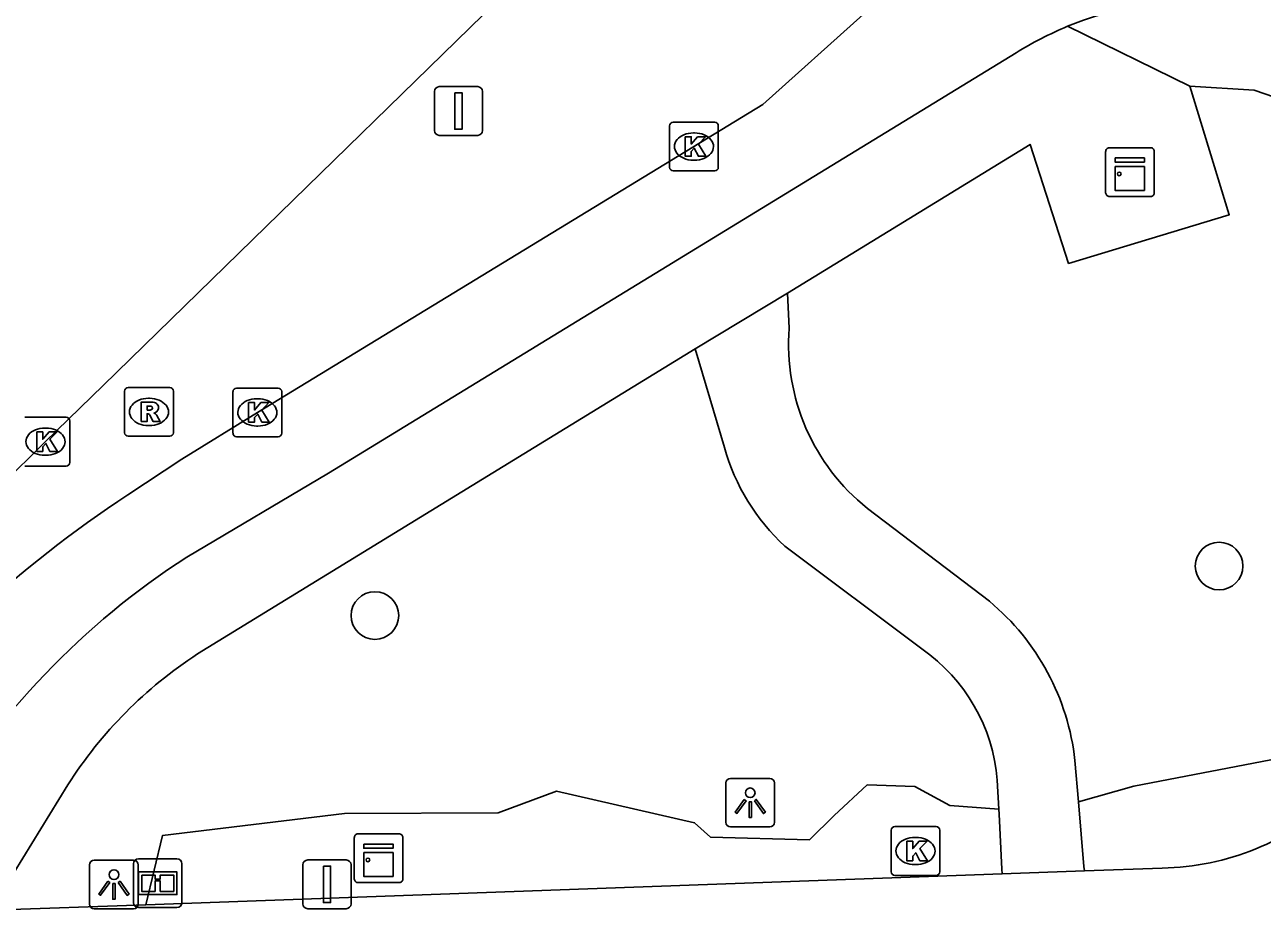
# Model space of a CAD drawing. Extents: x 159718 to 160783, y 383290 to 384030.
# Drawn here: x 160233.11 to 160258.52, y 383943.28 to 383961.45 of the extents above; entities that cross this region are included whole.
import ezdxf

# ---------------------------------------------------------------- set-up
doc = ezdxf.new("R2010")
doc.units = 0
for name, color, linetype in [('IMGEO_Afsluitpaal', 7, 'Continuous'), ('IMGEO_Boom', 7, 'Continuous'), ('IMGEO_Fietspad_gesloten', 7, 'Continuous'), ('IMGEO_Groenvoorziening', 7, 'Continuous'), ('IMGEO_Informatiebord', 7, 'Continuous'), ('IMGEO_Kast', 7, 'Continuous'), ('IMGEO_Kolk', 7, 'Continuous'), ('IMGEO_Lichtpunt', 7, 'Continuous'), ('IMGEO_Rijbaan_lokaal_gesloten', 7, 'Continuous'), ('IMGEO_Rioolput', 7, 'Continuous'), ('IMGEO_Verkeersbordpaal', 7, 'Continuous'), ('IMGEO_Voetpad_halfverhard', 7, 'Continuous'), ('IMGEO_Voetpad_open', 7, 'Continuous')]:
    doc.layers.add(name, color=color, linetype=linetype)

msp = doc.modelspace()

# ---------------------------------------------------------------- linework, layer by layer
at = {"layer": 'IMGEO_Afsluitpaal'}
for p, q in [((160238.919, 383944.308), (160239.709, 383944.308)), ((160239.709, 383944.308), (160238.919, 383944.308)), ((160238.819, 383943.408), (160238.819, 383944.208)), ((160238.819, 383944.208), (160238.819, 383943.408)), ((160239.809, 383944.208), (160239.809, 383943.408)), ((160239.809, 383943.408), (160239.809, 383944.208)), ((160239.709, 383943.308), (160238.919, 383943.308)), ((160238.919, 383943.308), (160239.709, 383943.308))]:
    msp.add_line(p, q, dxfattribs=at)
msp.add_lwpolyline([(160239.239, 383944.183), (160239.389, 383944.183), (160239.389, 383943.433), (160239.239, 383943.433), (160239.239, 383944.183)], dxfattribs=at)
for centre, start, end in [((160238.919, 383944.208), 90, 180), ((160238.919, 383944.208), 90, 180), ((160239.709, 383944.208), 0, 90), ((160239.709, 383944.208), 360, 90), ((160238.919, 383943.408), 180, 270), ((160238.919, 383943.408), 180, 270), ((160239.709, 383943.408), 270, 0), ((160239.709, 383943.408), 270, 0)]:
    msp.add_arc(centre, 0.1, start, end, dxfattribs=at)
at = {"layer": 'IMGEO_Boom'}
for centre in [(160257.639, 383950.341), (160240.298, 383949.325)]:
    msp.add_circle(centre, 0.489, dxfattribs=at)
at = {"layer": 'IMGEO_Fietspad_gesloten'}
for points in [[(160250.326, 383961.663), (160248.266, 383959.814), (160237.884, 383953.494), (160236.332, 383952.533), (160235.226, 383951.803)], [(160236.432, 383950.526), (160239.346, 383952.25), (160253.471, 383960.877)]]:
    msp.add_lwpolyline(points, dxfattribs=at)
for centre, radius, start, end in [((160257.326, 383954.657), 7.318, 68.8385, 112.4883), ((160257.386, 383954.549), 7.441, 112.5948, 121.7442), ((160248.811, 383931.097), 24.764, 123.2681, 141.9402), ((160245.388, 383936.707), 16.467, 122.9478, 149.2577)]:
    msp.add_arc(centre, radius, start, end, dxfattribs=at)
at = {"layer": 'IMGEO_Groenvoorziening'}
for points in [[(160254.749, 383945.498), (160255.887, 383945.825), (160259.057, 383946.428), (160261.77, 383948.671), (160263.101, 383950.302), (160264.915, 383951.239), (160266.614, 383950.772), (160270.235, 383951.817), (160273.13, 383951.288), (160273.798, 383950.369), (160275.901, 383949.504), (160277.884, 383949.443), (160279.069, 383948.836), (160280.316, 383947.274), (160282.421, 383946.213), (160282.979, 383946.188), (160283.273, 383945.56)], [(160253.114, 383945.349), (160252.107, 383945.427), (160251.392, 383945.813), (160250.41, 383945.848), (160249.733, 383945.223), (160249.223, 383944.719), (160247.193, 383944.777), (160246.864, 383945.073), (160244.025, 383945.721), (160242.83, 383945.273), (160239.676, 383945.261), (160235.936, 383944.811), (160235.591, 383943.39)]]:
    msp.add_lwpolyline(points, dxfattribs=at)
at = {"layer": 'IMGEO_Informatiebord'}
for p, q in [((160235.342, 383943.43), (160235.342, 383944.23)), ((160235.342, 383944.23), (160235.342, 383943.43)), ((160235.442, 383944.33), (160236.232, 383944.33)), ((160236.232, 383944.33), (160235.442, 383944.33)), ((160236.332, 383944.23), (160236.332, 383943.43)), ((160236.332, 383943.43), (160236.332, 383944.23)), ((160236.232, 383943.33), (160235.442, 383943.33)), ((160235.442, 383943.33), (160236.232, 383943.33))]:
    msp.add_line(p, q, dxfattribs=at)
for points in [[(160235.443, 383944.062), (160236.231, 383944.062), (160236.231, 383943.598), (160235.443, 383943.598), (160235.443, 383944.062)], [(160235.508, 383943.997), (160235.508, 383943.663), (160235.783, 383943.663), (160235.784, 383943.876), (160235.888, 383943.877), (160235.889, 383943.663), (160236.166, 383943.663), (160236.166, 383943.997), (160235.89, 383943.997), (160235.89, 383943.917), (160235.784, 383943.917), (160235.784, 383943.997), (160235.508, 383943.997)]]:
    msp.add_lwpolyline(points, dxfattribs=at)
for centre, start, end in [((160235.442, 383944.23), 90, 180), ((160235.442, 383944.23), 90, 180), ((160236.232, 383944.23), 0, 90), ((160236.232, 383944.23), 360, 90), ((160235.442, 383943.43), 180, 270), ((160235.442, 383943.43), 180, 270), ((160236.232, 383943.43), 270, 0), ((160236.232, 383943.43), 270, 0)]:
    msp.add_arc(centre, 0.1, start, end, dxfattribs=at)
at = {"layer": 'IMGEO_Kast'}
for p, q in [((160255.308, 383958.001), (160255.308, 383958.842)), ((160255.308, 383958.842), (160255.308, 383958.001)), ((160255.383, 383958.926), (160256.224, 383958.926)), ((160256.224, 383958.926), (160255.383, 383958.926)), ((160256.308, 383958.851), (160256.308, 383958.01)), ((160256.308, 383958.01), (160256.308, 383958.851)), ((160256.233, 383957.926), (160255.392, 383957.926)), ((160255.392, 383957.926), (160256.233, 383957.926)), ((160239.875, 383943.919), (160239.875, 383944.76)), ((160239.875, 383944.76), (160239.875, 383943.919)), ((160239.95, 383944.844), (160240.791, 383944.844)), ((160240.791, 383944.844), (160239.95, 383944.844)), ((160240.875, 383944.769), (160240.875, 383943.928)), ((160240.875, 383943.928), (160240.875, 383944.769)), ((160240.8, 383943.844), (160239.959, 383943.844)), ((160239.959, 383943.844), (160240.8, 383943.844))]:
    msp.add_line(p, q, dxfattribs=at)
for points in [[(160255.503, 383958.716), (160256.103, 383958.716), (160256.103, 383958.631), (160255.503, 383958.631), (160255.503, 383958.716)], [(160255.503, 383958.541), (160256.103, 383958.541), (160256.103, 383958.052), (160255.503, 383958.052), (160255.503, 383958.541)], [(160240.07, 383944.634), (160240.67, 383944.634), (160240.67, 383944.549), (160240.07, 383944.549), (160240.07, 383944.634)], [(160240.07, 383944.459), (160240.67, 383944.459), (160240.67, 383943.97), (160240.07, 383943.97), (160240.07, 383944.459)]]:
    msp.add_lwpolyline(points, dxfattribs=at)
for centre in [(160255.587, 383958.39), (160240.154, 383944.308)]:
    msp.add_circle(centre, 0.0377, dxfattribs=at)
for centre, start, end in [((160255.386, 383958.848), 92.4484, 184.2845), ((160255.386, 383958.848), 92.4484, 184.2845), ((160256.23, 383958.848), 2.4484, 94.2845), ((160256.23, 383958.848), 2.4484, 94.2845), ((160255.386, 383958.004), 182.4484, 274.2845), ((160255.386, 383958.004), 182.4484, 274.2845), ((160256.23, 383958.004), 272.4484, 4.2845), ((160256.23, 383958.004), 272.4484, 4.2845), ((160239.953, 383944.766), 92.4484, 184.2845), ((160239.953, 383944.766), 92.4484, 184.2845), ((160240.797, 383944.766), 2.4484, 94.2845), ((160240.797, 383944.766), 2.4484, 94.2845), ((160239.953, 383943.922), 182.4484, 274.2845), ((160239.953, 383943.922), 182.4484, 274.2845), ((160240.797, 383943.922), 272.4484, 4.2845), ((160240.797, 383943.922), 272.4484, 4.2845)]:
    msp.add_arc(centre, 0.0779, start, end, dxfattribs=at)
at = {"layer": 'IMGEO_Kolk'}
for p, q in [((160246.351, 383958.525), (160246.351, 383959.377)), ((160246.426, 383959.451), (160247.278, 383959.451)), ((160246.839, 383959.231), (160246.864, 383959.231)), ((160247.352, 383959.377), (160247.352, 383958.525)), ((160246.862, 383958.671), (160246.837, 383958.671)), ((160247.278, 383958.451), (160246.426, 383958.451)), ((160237.383, 383953.068), (160237.383, 383953.92)), ((160237.458, 383953.994), (160238.31, 383953.994)), ((160238.384, 383953.92), (160238.384, 383953.068)), ((160237.871, 383953.774), (160237.896, 383953.774)), ((160233.106, 383953.393), (160233.958, 383953.393)), ((160233.519, 383953.173), (160233.544, 383953.173)), ((160234.032, 383953.319), (160234.032, 383952.467)), ((160237.894, 383953.214), (160237.869, 383953.214)), ((160238.31, 383952.994), (160237.458, 383952.994)), ((160233.542, 383952.613), (160233.517, 383952.613)), ((160233.958, 383952.393), (160233.106, 383952.393)), ((160250.976, 383944.992), (160251.828, 383944.992)), ((160250.901, 383944.066), (160250.901, 383944.918)), ((160251.389, 383944.772), (160251.414, 383944.772)), ((160251.902, 383944.918), (160251.902, 383944.066)), ((160251.828, 383943.992), (160250.976, 383943.992)), ((160251.412, 383944.212), (160251.387, 383944.212))]:
    msp.add_line(p, q, dxfattribs=at)
for points in [[(160246.351, 383958.525), (160246.351, 383959.377)], [(160246.426, 383959.451), (160247.278, 383959.451)], [(160247.352, 383959.377), (160247.352, 383958.525)], [(160246.672, 383959.151), (160246.795, 383959.151), (160246.795, 383959), (160246.925, 383959.151), (160247.089, 383959.151), (160246.943, 383959), (160247.096, 383958.751), (160246.944, 383958.751), (160246.859, 383958.915), (160246.795, 383958.848), (160246.795, 383958.751), (160246.672, 383958.751), (160246.672, 383959.151)], [(160247.278, 383958.451), (160246.426, 383958.451)], [(160237.383, 383953.068), (160237.383, 383953.92)], [(160237.458, 383953.994), (160238.31, 383953.994)], [(160238.384, 383953.92), (160238.384, 383953.068)], [(160237.704, 383953.694), (160237.827, 383953.694), (160237.827, 383953.543), (160237.957, 383953.694), (160238.121, 383953.694), (160237.975, 383953.543), (160238.128, 383953.294), (160237.976, 383953.294), (160237.891, 383953.458), (160237.827, 383953.391), (160237.827, 383953.294), (160237.704, 383953.294), (160237.704, 383953.694)], [(160233.106, 383953.393), (160233.958, 383953.393)], [(160234.032, 383953.319), (160234.032, 383952.467)], [(160233.352, 383953.093), (160233.475, 383953.093), (160233.475, 383952.942), (160233.605, 383953.093), (160233.769, 383953.093), (160233.623, 383952.942), (160233.776, 383952.693), (160233.624, 383952.693), (160233.539, 383952.857), (160233.475, 383952.79), (160233.475, 383952.693), (160233.352, 383952.693), (160233.352, 383953.093)], [(160238.31, 383952.994), (160237.458, 383952.994)], [(160233.958, 383952.393), (160233.106, 383952.393)], [(160250.976, 383944.992), (160251.828, 383944.992)], [(160250.901, 383944.066), (160250.901, 383944.918)], [(160251.902, 383944.918), (160251.902, 383944.066)], [(160251.222, 383944.692), (160251.345, 383944.692), (160251.345, 383944.541), (160251.475, 383944.692), (160251.639, 383944.692), (160251.493, 383944.541), (160251.646, 383944.292), (160251.494, 383944.292), (160251.409, 383944.456), (160251.345, 383944.389), (160251.345, 383944.292), (160251.222, 383944.292), (160251.222, 383944.692)], [(160251.828, 383943.992), (160250.976, 383943.992)]]:
    msp.add_lwpolyline(points, dxfattribs=at)
for centre, start, end in [((160246.428, 383959.375), 91.552, 178.448), ((160246.428, 383959.375), 91.552, 178.448), ((160247.276, 383959.375), 1.552, 88.448), ((160247.276, 383959.375), 1.552, 88.448), ((160246.428, 383958.527), 181.552, 268.448), ((160246.428, 383958.527), 181.552, 268.448), ((160247.276, 383958.527), 271.552, 358.448), ((160247.276, 383958.527), 271.552, 358.448), ((160237.46, 383953.918), 91.552, 178.448), ((160237.46, 383953.918), 91.552, 178.448), ((160238.308, 383953.918), 1.552, 88.448), ((160238.308, 383953.918), 1.552, 88.448), ((160233.956, 383953.317), 1.552, 88.448), ((160233.956, 383953.317), 1.552, 88.448), ((160237.46, 383953.07), 181.552, 268.448), ((160237.46, 383953.07), 181.552, 268.448), ((160238.308, 383953.07), 271.552, 358.448), ((160238.308, 383953.07), 271.552, 358.448), ((160233.956, 383952.469), 271.552, 358.448), ((160233.956, 383952.469), 271.552, 358.448), ((160250.978, 383944.916), 91.552, 178.448), ((160250.978, 383944.916), 91.552, 178.448), ((160251.826, 383944.916), 1.552, 88.448), ((160251.826, 383944.916), 1.552, 88.448), ((160250.978, 383944.068), 181.552, 268.448), ((160250.978, 383944.068), 181.552, 268.448), ((160251.826, 383944.068), 271.552, 358.448), ((160251.826, 383944.068), 271.552, 358.448)]:
    msp.add_arc(centre, 0.0765, start, end, dxfattribs=at)
for centre, major_axis, ratio, start_param, end_param in [((160246.838, 383958.951), (-0.387, 0.002), 0.722429, 4.712389, 7.853982), ((160246.863, 383958.951), (-0.39, 0.002), 0.717154, 1.570796, 4.712389), ((160237.87, 383953.494), (-0.387, 0.002), 0.722429, 4.712389, 7.853982), ((160237.895, 383953.494), (-0.39, 0.002), 0.717154, 1.570796, 4.712389), ((160233.518, 383952.893), (-0.387, 0.002), 0.722429, 4.712389, 7.853982), ((160233.543, 383952.893), (-0.39, 0.002), 0.717154, 1.570796, 4.712389), ((160251.388, 383944.492), (-0.387, 0.002), 0.722429, 4.712389, 7.853982), ((160251.413, 383944.492), (-0.39, 0.002), 0.717154, 1.570796, 4.712389)]:
    msp.add_ellipse(centre, major_axis=major_axis, ratio=ratio, start_param=start_param, end_param=end_param, dxfattribs=at)
at = {"layer": 'IMGEO_Lichtpunt'}
for p, q in [((160247.508, 383945.888), (160247.508, 383945.081)), ((160247.508, 383945.888), (160247.508, 383945.081)), ((160248.41, 383945.983), (160247.602, 383945.983)), ((160248.41, 383945.983), (160247.602, 383945.983)), ((160248.504, 383945.081), (160248.504, 383945.888)), ((160248.504, 383945.081), (160248.504, 383945.888)), ((160247.602, 383944.987), (160248.41, 383944.987)), ((160247.602, 383944.987), (160248.41, 383944.987)), ((160235.341, 383944.303), (160234.533, 383944.303)), ((160235.341, 383944.303), (160234.533, 383944.303)), ((160234.439, 383944.208), (160234.439, 383943.401)), ((160234.439, 383944.208), (160234.439, 383943.401)), ((160235.435, 383943.401), (160235.435, 383944.208)), ((160235.435, 383943.401), (160235.435, 383944.208)), ((160234.533, 383943.307), (160235.341, 383943.307)), ((160234.533, 383943.307), (160235.341, 383943.307))]:
    msp.add_line(p, q, dxfattribs=at)
for points in [[(160247.882, 383945.552), (160247.921, 383945.524), (160247.733, 383945.262), (160247.695, 383945.289), (160247.882, 383945.552)], [(160247.984, 383945.504), (160248.031, 383945.504), (160248.031, 383945.182), (160247.984, 383945.182), (160247.984, 383945.504)], [(160248.094, 383945.524), (160248.132, 383945.551), (160248.319, 383945.289), (160248.28, 383945.261), (160248.094, 383945.524)], [(160234.813, 383943.872), (160234.852, 383943.844), (160234.664, 383943.582), (160234.626, 383943.609), (160234.813, 383943.872)], [(160234.915, 383943.824), (160234.962, 383943.824), (160234.962, 383943.502), (160234.915, 383943.502), (160234.915, 383943.824)], [(160235.025, 383943.844), (160235.063, 383943.871), (160235.25, 383943.609), (160235.211, 383943.581), (160235.025, 383943.844)]]:
    msp.add_lwpolyline(points, dxfattribs=at)
for centre in [(160248.007, 383945.686), (160234.938, 383944.006)]:
    msp.add_circle(centre, 0.0994, dxfattribs=at)
for centre, start, end in [((160247.602, 383945.888), 90, 180), ((160247.602, 383945.888), 90, 180), ((160248.41, 383945.888), 0, 90), ((160248.41, 383945.888), 0, 90), ((160247.602, 383945.081), 180, 270), ((160247.602, 383945.081), 180, 270), ((160248.41, 383945.081), 270, 0), ((160248.41, 383945.081), 270, 360), ((160234.533, 383944.208), 90, 180), ((160234.533, 383944.208), 90, 180), ((160235.341, 383944.208), 0, 90), ((160235.341, 383944.208), 0, 90), ((160234.533, 383943.401), 180, 270), ((160234.533, 383943.401), 180, 270), ((160235.341, 383943.401), 270, 0), ((160235.341, 383943.401), 270, 360)]:
    msp.add_arc(centre, 0.0946, start, end, dxfattribs=at)
at = {"layer": 'IMGEO_Rijbaan_lokaal_gesloten'}
msp.add_lwpolyline([(160228.135, 383947.551), (160233.523, 383952.888), (160234.719, 383954.049), (160245.598, 383964.66)], dxfattribs=at)
at = {"layer": 'IMGEO_Rioolput'}
for p, q in [((160235.157, 383953.078), (160235.157, 383953.93)), ((160235.232, 383954.004), (160236.084, 383954.004)), ((160236.158, 383953.93), (160236.158, 383953.078)), ((160235.645, 383953.784), (160235.67, 383953.784)), ((160235.668, 383953.224), (160235.643, 383953.224)), ((160236.084, 383953.004), (160235.232, 383953.004))]:
    msp.add_line(p, q, dxfattribs=at)
for points in [[(160235.157, 383953.078), (160235.157, 383953.93)], [(160235.232, 383954.004), (160236.084, 383954.004)], [(160236.158, 383953.93), (160236.158, 383953.078)], [(160235.746, 383953.702), (160235.494, 383953.704), (160235.494, 383953.304)], [(160235.672, 383953.623), (160235.618, 383953.623), (160235.618, 383953.542)], [(160235.494, 383953.304), (160235.618, 383953.304), (160235.618, 383953.466), (160235.629, 383953.466)], [(160235.618, 383953.542), (160235.67, 383953.542)], [(160235.676, 383953.437), (160235.747, 383953.304), (160235.887, 383953.304), (160235.822, 383953.43)], [(160236.084, 383953.004), (160235.232, 383953.004)]]:
    msp.add_lwpolyline(points, dxfattribs=at)
for centre, radius, start, end in [((160235.234, 383953.928), 0.0765, 91.552, 178.448), ((160235.234, 383953.928), 0.0765, 91.552, 178.448), ((160236.082, 383953.928), 0.0765, 1.552, 88.448), ((160236.082, 383953.928), 0.0765, 1.552, 88.448), ((160235.678, 383953.527), 0.0964, 77.0061, 93.1865), ((160235.745, 383953.592), 0.109, 350.3612, 89.416), ((160235.628, 383953.413), 0.0533, 26.0293, 88.6989), ((160235.654, 383953.731), 0.19, 274.7715, 282.9687), ((160235.692, 383953.584), 0.0378, 276.6634, 79.6772), ((160235.743, 383953.592), 0.112, 277.5842, 350.9817), ((160235.727, 383953.377), 0.108, 29.5134, 73.7905), ((160235.234, 383953.08), 0.0765, 181.552, 268.448), ((160235.234, 383953.08), 0.0765, 181.552, 268.448), ((160236.082, 383953.08), 0.0765, 271.552, 358.448), ((160236.082, 383953.08), 0.0765, 271.552, 358.448)]:
    msp.add_arc(centre, radius, start, end, dxfattribs=at)
for centre, major_axis, ratio, start_param, end_param in [((160235.644, 383953.504), (-0.387, 0.002), 0.722429, 4.712389, 7.853982), ((160235.669, 383953.504), (-0.39, 0.002), 0.717154, 1.570796, 4.712389)]:
    msp.add_ellipse(centre, major_axis=major_axis, ratio=ratio, start_param=start_param, end_param=end_param, dxfattribs=at)
at = {"layer": 'IMGEO_Verkeersbordpaal'}
for p, q in [((160241.52, 383959.281), (160241.52, 383960.081)), ((160241.52, 383960.081), (160241.52, 383959.281)), ((160241.62, 383960.181), (160242.41, 383960.181)), ((160242.41, 383960.181), (160241.62, 383960.181)), ((160242.51, 383960.081), (160242.51, 383959.281)), ((160242.51, 383959.281), (160242.51, 383960.081)), ((160242.41, 383959.181), (160241.62, 383959.181)), ((160241.62, 383959.181), (160242.41, 383959.181))]:
    msp.add_line(p, q, dxfattribs=at)
msp.add_lwpolyline([(160241.94, 383960.056), (160242.09, 383960.056), (160242.09, 383959.306), (160241.94, 383959.306), (160241.94, 383960.056)], dxfattribs=at)
for centre, start, end in [((160241.62, 383960.081), 90, 180), ((160241.62, 383960.081), 90, 180), ((160242.41, 383960.081), 0, 90), ((160242.41, 383960.081), 360, 90), ((160241.62, 383959.281), 180, 270), ((160241.62, 383959.281), 180, 270), ((160242.41, 383959.281), 270, 0), ((160242.41, 383959.281), 270, 0)]:
    msp.add_arc(centre, 0.1, start, end, dxfattribs=at)
at = {"layer": 'IMGEO_Voetpad_halfverhard'}
for points in [[(160248.775, 383955.941), (160248.807, 383955.222)], [(160246.874, 383954.801), (160247.481, 383952.773)], [(160250.415, 383951.523), (160252.922, 383949.617)], [(160248.719, 383950.749), (160251.533, 383948.639)], [(160254.678, 383946.352), (160254.749, 383945.498)], [(160253.082, 383945.948), (160253.114, 383945.349)], [(160254.873, 383944.084), (160254.858, 383944.173), (160254.749, 383945.498)], [(160253.114, 383945.349), (160253.119, 383945.249), (160253.179, 383944.118), (160253.182, 383944.023)]]:
    msp.add_lwpolyline(points, dxfattribs=at)
for centre, radius, start, end in [((160253.108, 383954.893), 4.313, 175.6203, 231.3701), ((160251.633, 383953.922), 4.309, 195.4706, 227.4343), ((160249.739, 383945.8), 4.97, 6.375, 50.17), ((160249.464, 383945.656), 3.63, 4.6061, 55.2453)]:
    msp.add_arc(centre, radius, start, end, dxfattribs=at)
at = {"layer": 'IMGEO_Voetpad_open'}
for points in [[(160254.527, 383961.419), (160257.04, 383960.19)], [(160257.04, 383960.19), (160257.847, 383957.551), (160254.547, 383956.551), (160253.755, 383958.994), (160248.775, 383955.941)], [(160257.04, 383960.19), (160258.359, 383960.105), (160282.393, 383951.83), (160286.011, 383949.867)], [(160248.775, 383955.941), (160246.874, 383954.801)], [(160236.656, 383948.536), (160246.874, 383954.801)], [(160232.432, 383943.276), (160232.502, 383943.441), (160233.993, 383945.852)], [(160253.182, 383944.023), (160235.591, 383943.39)], [(160254.873, 383944.084), (160253.182, 383944.023)], [(160256.468, 383944.141), (160254.873, 383944.084)], [(160235.591, 383943.39), (160232.432, 383943.276)]]:
    msp.add_lwpolyline(points, dxfattribs=at)
for centre, radius, start, end in [((160241.515, 383941.052), 8.923, 122.9933, 147.4567), ((160256.38, 383949.475), 5.335, 270.9486, 313.3383)]:
    msp.add_arc(centre, radius, start, end, dxfattribs=at)

doc.saveas('drawing.dxf')
